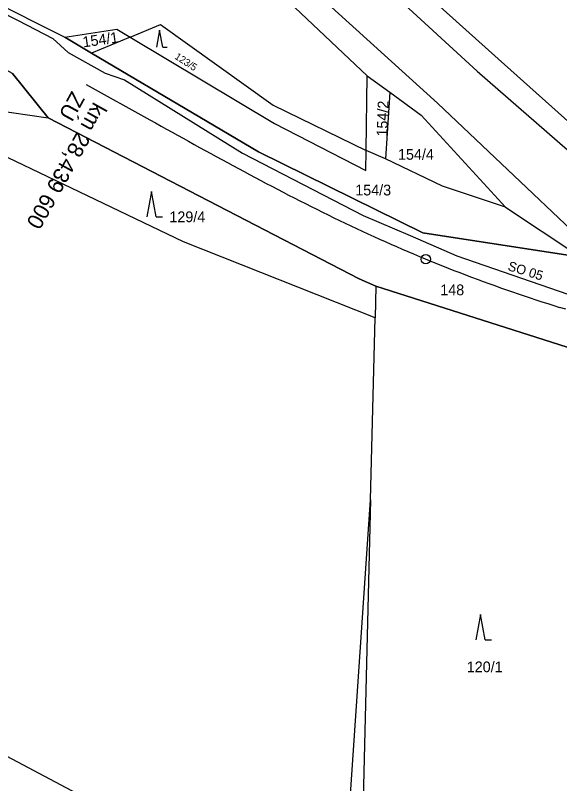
# Model space of a CAD drawing. Extents: x -794765 to -785424, y -1118958 to -1108731.
# Drawn here: x -789729.8 to -789643.6, y -1114356.2 to -1114234.4 of the extents above; entities that cross this region are included whole.
import ezdxf

# ---------------------------------------------------------------- set-up
doc = ezdxf.new("R2010")
doc.units = 0
for name, color, linetype in [('Level 66', 7, 'Continuous'), ('Level 71', 7, 'Continuous'), ('Level 75', 7, 'Continuous'), ('Level 76', 7, 'Continuous'), ('Level 77', 7, 'Continuous'), ('Level 81', 7, 'Continuous'), ('Vrstva 1', 7, 'Continuous'), ('Vrstva 53', 7, 'Continuous')]:
    doc.layers.add(name, color=color, linetype=linetype)

msp = doc.modelspace()

# ---------------------------------------------------------------- linework, layer by layer
at = {"layer": 'Level 66'}
for p, q in [((-789706.94, -1114236.7), (-789707.44, -1114239.38)), ((-789706.44, -1114239.38), (-789706.94, -1114236.7)), ((-789706.44, -1114239.38), (-789705.77, -1114239.38)), ((-789708.23, -1114262.28), (-789708.98, -1114266.28)), ((-789707.48, -1114266.28), (-789708.23, -1114262.28)), ((-789707.48, -1114266.28), (-789706.48, -1114266.28)), ((-789656.11, -1114329.38), (-789656.86, -1114333.38)), ((-789655.36, -1114333.38), (-789656.11, -1114329.38)), ((-789655.36, -1114333.38), (-789654.36, -1114333.38))]:
    msp.add_line(p, q, dxfattribs=at)
at = {"layer": 'Level 71'}
msp.add_lwpolyline([(-790360.41, -1114017.5), (-789388.79, -1114533.68), (-789259.98, -1114291.21)], dxfattribs=at)
at = {"layer": 'Level 75'}
for p, q in [((-789717.72, -1114240.35), (-789721.98, -1114237.82)), ((-789711.61, -1114237.83), (-789717.72, -1114240.35)), ((-789730.23, -1114243.59), (-789724.61, -1114250.58)), ((-789674.22, -1114255.79), (-789674.05, -1114243.92)), ((-789674.05, -1114243.92), (-789670.47, -1114246.55)), ((-789670.47, -1114246.55), (-789671.17, -1114257.11)), ((-789671.17, -1114257.11), (-789674.22, -1114255.79)), ((-789652.15, -1114264.75), (-789640.19, -1114272.7)), ((-789672.68, -1114277.31), (-789672.8, -1114282.32)), ((-789672.68, -1114277.31), (-789641.23, -1114287.32)), ((-789673.52, -1114311.19), (-789672.8, -1114282.32))]:
    msp.add_line(p, q, dxfattribs=at)
for points in [[(-789947.95, -1114045.65), (-789937.19, -1114046.76), (-789926.39, -1114049.19), (-789905.79, -1114053.58), (-789892.95, -1114057.97), (-789866.38, -1114072.87), (-789837.53, -1114095.45), (-789775.3, -1114149.42), (-789717.99, -1114202.34), (-789674.05, -1114243.92)], [(-789891.43, -1114142.08), (-789830.15, -1114178.38), (-789746.5, -1114225.43), (-789721.98, -1114237.82)], [(-789626.24, -1114265.44), (-789653.29, -1114241.26), (-789699.87, -1114199.39)], [(-789711.61, -1114237.83), (-789706.83, -1114235.81), (-789688.94, -1114248.62), (-789674.22, -1114255.79)], [(-789721.98, -1114237.82), (-789713.71, -1114236.57), (-789711.61, -1114237.83)], [(-789711.61, -1114237.83), (-789688.76, -1114251.49), (-789674.27, -1114258.96), (-789674.22, -1114255.79)], [(-789640.19, -1114272.7), (-789665.23, -1114268.84), (-789691.28, -1114256.01), (-789717.72, -1114240.35)], [(-789743.58, -1114245.39), (-789739.19, -1114248.51), (-789724.61, -1114250.58)], [(-789672.8, -1114282.32), (-789703.15, -1114270.28), (-789752.62, -1114246.61)], [(-789670.47, -1114246.55), (-789665.52, -1114250.19), (-789652.15, -1114264.75)], [(-789724.61, -1114250.58), (-789675.34, -1114276.11), (-789672.68, -1114277.31)], [(-789652.15, -1114264.75), (-789662.15, -1114261.44), (-789671.17, -1114257.11)], [(-789686.2, -1114419.31), (-789677.54, -1114370.31), (-789673.52, -1114311.19)], [(-789673.52, -1114311.19), (-789674.91, -1114367.33), (-789681.24, -1114408.94)]]:
    msp.add_lwpolyline(points, dxfattribs=at)
at = {"layer": 'Level 77'}
for p, q in [((-789708.76, -1114195.33), (-789656.61, -1114243.22)), ((-789662.93, -1114248.27), (-789715.11, -1114200.94)), ((-789656.61, -1114243.22), (-789631.32, -1114265.33)), ((-789627.07, -1114282.33), (-789662.93, -1114248.27))]:
    msp.add_line(p, q, dxfattribs=at)
at = {"layer": 'Level 81'}
msp.add_lwpolyline([(-789863.72, -1114054.97), (-789859.91, -1114056.9), (-789828.1, -1114085.48), (-789766.83, -1114142.08), (-789706.12, -1114193.77), (-789699.87, -1114199.39), (-789653.29, -1114241.26), (-789626.24, -1114265.44), (-789585.72, -1114278.05), (-789547.28, -1114285.86), (-789509.8, -1114297.51), (-789475.21, -1114308.57), (-789456.17, -1114314.65), (-789451.67, -1114316.09), (-789445.82, -1114299.21), (-789436.06, -1114282.16), (-789435.21, -1114282.44), (-789432.19, -1114273.58), (-789444.18, -1114268.92), (-789455.16, -1114266.24)], dxfattribs=at)
at = {"layer": 'Vrstva 1'}
msp.add_line((-789718.58, -1114245.32), (-789708.47, -1114250.93), dxfattribs=at)
msp.add_line((-789718.58, -1114245.32), (-789708.47, -1114250.93), dxfattribs=at)
msp.add_line((-789718.58, -1114245.32), (-789708.47, -1114250.93), dxfattribs=at)
msp.add_line((-789718.58, -1114245.32), (-789708.47, -1114250.93), dxfattribs=at)
for points in [[(-790097.65, -1114005.61), (-790092.51, -1114013.51), (-790087.58, -1114018.78), (-790081.27, -1114023.48), (-790070.39, -1114034.8), (-790059.64, -1114044.51), (-790044.53, -1114057.48), (-790029.1, -1114068.39), (-790020.34, -1114073.4), (-790011.12, -1114079.5), (-789997.53, -1114087.43), (-789990.59, -1114091.36), (-789990, -1114090.71), (-789957.24, -1114108), (-789914.92, -1114130.33), (-789897.47, -1114140.42), (-789868.89, -1114156.49), (-789842.11, -1114173.75), (-789808.41, -1114192.36), (-789781.82, -1114206.71), (-789745.94, -1114226.72), (-789729.37, -1114235.18)], [(-789729.37, -1114235.18), (-789723.86, -1114238), (-789721.43, -1114240.25), (-789715.58, -1114243.5), (-789712.53, -1114244.57), (-789693.8, -1114256.22), (-789674.69, -1114266.08), (-789667.23, -1114269.28), (-789659.83, -1114272.47), (-789642.29, -1114278.58), (-789637.66, -1114279.92), (-789636.67, -1114276.5), (-789634.93, -1114276.11), (-789616.44, -1114277), (-789610.6, -1114282.06), (-789604.23, -1114283.25)], [(-789729.37, -1114235.18), (-789723.86, -1114238), (-789721.43, -1114240.25), (-789715.58, -1114243.5), (-789712.53, -1114244.57), (-789693.8, -1114256.22), (-789674.69, -1114266.08), (-789667.23, -1114269.28), (-789659.83, -1114272.47), (-789642.29, -1114278.58), (-789637.66, -1114279.92), (-789636.67, -1114276.5), (-789634.93, -1114276.11), (-789616.44, -1114277), (-789610.6, -1114282.06), (-789604.23, -1114283.25)], [(-789708.47, -1114250.93), (-789707.6, -1114251.41), (-789706.72, -1114251.9), (-789705.85, -1114252.38), (-789704.97, -1114252.87), (-789704.1, -1114253.35), (-789703.22, -1114253.84), (-789702.35, -1114254.32), (-789701.47, -1114254.81), (-789700.6, -1114255.29), (-789699.72, -1114255.77), (-789698.85, -1114256.25), (-789697.97, -1114256.73), (-789697.09, -1114257.21), (-789696.21, -1114257.69), (-789695.33, -1114258.17), (-789694.45, -1114258.64), (-789693.57, -1114259.12), (-789692.69, -1114259.59), (-789691.81, -1114260.06), (-789690.93, -1114260.53), (-789690.04, -1114261), (-789689.16, -1114261.46), (-789688.27, -1114261.93), (-789687.38, -1114262.39), (-789686.5, -1114262.85), (-789685.61, -1114263.3), (-789684.72, -1114263.76), (-789683.83, -1114264.21), (-789682.93, -1114264.66), (-789682.04, -1114265.11), (-789681.14, -1114265.55), (-789680.25, -1114266), (-789679.35, -1114266.44), (-789678.45, -1114266.87), (-789677.55, -1114267.3), (-789676.64, -1114267.73), (-789675.74, -1114268.16), (-789674.83, -1114268.59), (-789673.93, -1114269), (-789673.02, -1114269.42)], [(-789708.47, -1114250.93), (-789707.6, -1114251.41), (-789706.72, -1114251.9), (-789705.85, -1114252.38), (-789704.97, -1114252.87), (-789704.1, -1114253.35), (-789703.22, -1114253.84), (-789702.35, -1114254.32), (-789701.47, -1114254.81), (-789700.6, -1114255.29), (-789699.72, -1114255.77), (-789698.85, -1114256.25), (-789697.97, -1114256.73), (-789697.09, -1114257.21), (-789696.21, -1114257.69), (-789695.33, -1114258.17), (-789694.45, -1114258.64), (-789693.57, -1114259.12), (-789692.69, -1114259.59), (-789691.81, -1114260.06), (-789690.93, -1114260.53), (-789690.04, -1114261), (-789689.16, -1114261.46), (-789688.27, -1114261.93), (-789687.38, -1114262.39), (-789686.5, -1114262.85), (-789685.61, -1114263.3), (-789684.72, -1114263.76), (-789683.83, -1114264.21), (-789682.93, -1114264.66), (-789682.04, -1114265.11), (-789681.14, -1114265.55), (-789680.25, -1114266), (-789679.35, -1114266.44), (-789678.45, -1114266.87), (-789677.55, -1114267.3), (-789676.64, -1114267.73), (-789675.74, -1114268.16), (-789674.83, -1114268.59), (-789673.93, -1114269), (-789673.02, -1114269.42)], [(-789708.47, -1114250.93), (-789707.6, -1114251.41), (-789706.72, -1114251.9), (-789705.85, -1114252.38), (-789704.97, -1114252.87), (-789704.1, -1114253.35), (-789703.22, -1114253.84), (-789702.35, -1114254.32), (-789701.47, -1114254.81), (-789700.6, -1114255.29), (-789699.72, -1114255.77), (-789698.85, -1114256.25), (-789697.97, -1114256.73), (-789697.09, -1114257.21), (-789696.21, -1114257.69), (-789695.33, -1114258.17), (-789694.45, -1114258.64), (-789693.57, -1114259.12), (-789692.69, -1114259.59), (-789691.81, -1114260.06), (-789690.93, -1114260.53), (-789690.04, -1114261), (-789689.16, -1114261.46), (-789688.27, -1114261.93), (-789687.38, -1114262.39), (-789686.5, -1114262.85), (-789685.61, -1114263.3), (-789684.72, -1114263.76), (-789683.83, -1114264.21), (-789682.93, -1114264.66), (-789682.04, -1114265.11), (-789681.14, -1114265.55), (-789680.25, -1114266), (-789679.35, -1114266.44), (-789678.45, -1114266.87), (-789677.55, -1114267.3), (-789676.64, -1114267.73), (-789675.74, -1114268.16), (-789674.83, -1114268.59), (-789673.93, -1114269), (-789673.02, -1114269.42)], [(-789708.47, -1114250.93), (-789707.6, -1114251.41), (-789706.72, -1114251.9), (-789705.85, -1114252.38), (-789704.97, -1114252.87), (-789704.1, -1114253.35), (-789703.22, -1114253.84), (-789702.35, -1114254.32), (-789701.47, -1114254.81), (-789700.6, -1114255.29), (-789699.72, -1114255.77), (-789698.85, -1114256.25), (-789697.97, -1114256.73), (-789697.09, -1114257.21), (-789696.21, -1114257.69), (-789695.33, -1114258.17), (-789694.45, -1114258.64), (-789693.57, -1114259.12), (-789692.69, -1114259.59), (-789691.81, -1114260.06), (-789690.93, -1114260.53), (-789690.04, -1114261), (-789689.16, -1114261.46), (-789688.27, -1114261.93), (-789687.38, -1114262.39), (-789686.5, -1114262.85), (-789685.61, -1114263.3), (-789684.72, -1114263.76), (-789683.83, -1114264.21), (-789682.93, -1114264.66), (-789682.04, -1114265.11), (-789681.14, -1114265.55), (-789680.25, -1114266), (-789679.35, -1114266.44), (-789678.45, -1114266.87), (-789677.55, -1114267.3), (-789676.64, -1114267.73), (-789675.74, -1114268.16), (-789674.83, -1114268.59), (-789673.93, -1114269), (-789673.02, -1114269.42)], [(-789667.23, -1114269.28), (-789659.83, -1114272.47), (-789642.29, -1114278.58), (-789637.66, -1114279.92), (-789636.67, -1114276.5), (-789634.93, -1114276.11), (-789616.44, -1114277), (-789610.6, -1114282.06), (-789604.23, -1114283.25)], [(-789667.23, -1114269.28), (-789659.83, -1114272.47), (-789642.29, -1114278.58), (-789637.66, -1114279.92), (-789636.67, -1114276.5), (-789634.93, -1114276.11), (-789616.44, -1114277), (-789610.6, -1114282.06), (-789604.23, -1114283.25)], [(-789667.23, -1114269.28), (-789659.83, -1114272.47), (-789642.29, -1114278.58), (-789637.66, -1114279.92), (-789636.67, -1114276.5), (-789634.93, -1114276.11), (-789616.44, -1114277), (-789610.6, -1114282.06), (-789604.23, -1114283.25)], [(-789642.6, -1114280.95), (-789643.57, -1114280.66)]]:
    msp.add_lwpolyline(points, dxfattribs=at)
msp.add_circle((-789664.77, -1114273.02), 0.75, dxfattribs=at)
msp.add_arc((-789569.36, -1114041.92), 250, 245.505, 252.7337, dxfattribs=at)
msp.add_arc((-789569.36, -1114041.92), 250, 245.505, 252.7337, dxfattribs=at)
msp.add_arc((-789569.36, -1114041.92), 250, 245.505, 252.7337, dxfattribs=at)
msp.add_arc((-789569.36, -1114041.92), 250, 245.505, 252.7337, dxfattribs=at)
at = {"layer": 'Vrstva 53'}
for points in [[(-790049.23, -1114034.44), (-790014.82, -1114057.41), (-790011.64, -1114059.53), (-790007.66, -1114062.18), (-790004.95, -1114067.14), (-789993.35, -1114088.34), (-789984.83, -1114079.42), (-789951.34, -1114096.74), (-789913.42, -1114129.06), (-789891.43, -1114142.08), (-789830.15, -1114178.38), (-789746.5, -1114225.43), (-789721.98, -1114237.82), (-789717.72, -1114240.35), (-789691.28, -1114256.01), (-789665.23, -1114268.84), (-789640.19, -1114272.7), (-789627.07, -1114282.33), (-789607.19, -1114286.63), (-789603.91, -1114286.39)], [(-789600.46, -1114294.39), (-789619.3, -1114290.36), (-789624.34, -1114291.37), (-789641.23, -1114287.32), (-789672.68, -1114277.31), (-789675.34, -1114276.11), (-789724.61, -1114250.58), (-789730.23, -1114243.59), (-789790.24, -1114210.69), (-789844.34, -1114181.96), (-789891.39, -1114158.73), (-789943.99, -1114130.82), (-789972.38, -1114117.19), (-789989.47, -1114115.38), (-790009.42, -1114105.25), (-790039.99, -1114089.61), (-790043.48, -1114088.64), (-790052.2, -1114080.82), (-790070.36, -1114064.18)]]:
    msp.add_lwpolyline(points, dxfattribs=at)

# ---------------------------------------------------------------- texts
at = {"layer": 'Level 76'}
for s, height, rotation, p in [('154/1', 1.7, 8, (-789719.03, -1114239.44)), ('123/5', 1.14, 327, (-789704.67, -1114241.15)), ('154/2', 1.7, 88, (-789670.87, -1114253.6))]:
    msp.add_text(s, height=height, rotation=rotation, dxfattribs=at).set_placement(p)
for s, p in [('154/4', (-789669.18, -1114257.25)), ('154/3', (-789675.95, -1114262.91)), ('129/4', (-789705.4, -1114267.15)), ('148', (-789662.48, -1114278.73)), ('120/1', (-789658.28, -1114338.51))]:
    msp.add_text(s, height=1.7, dxfattribs=at).set_placement(p)
at = {"layer": 'Vrstva 1'}
for s, height, rotation, p in [('ZÚ', 2.5, 241.1644, (-789720.86, -1114246.24)), ('km 28,439 600', 2.5, 240.9213, (-789717.39, -1114247.96)), ('SO 05', 1.5, 342.6811, (-789651.89, -1114274.73))]:
    msp.add_text(s, height=height, rotation=rotation, dxfattribs=at).set_placement(p)

doc.saveas('drawing.dxf')
